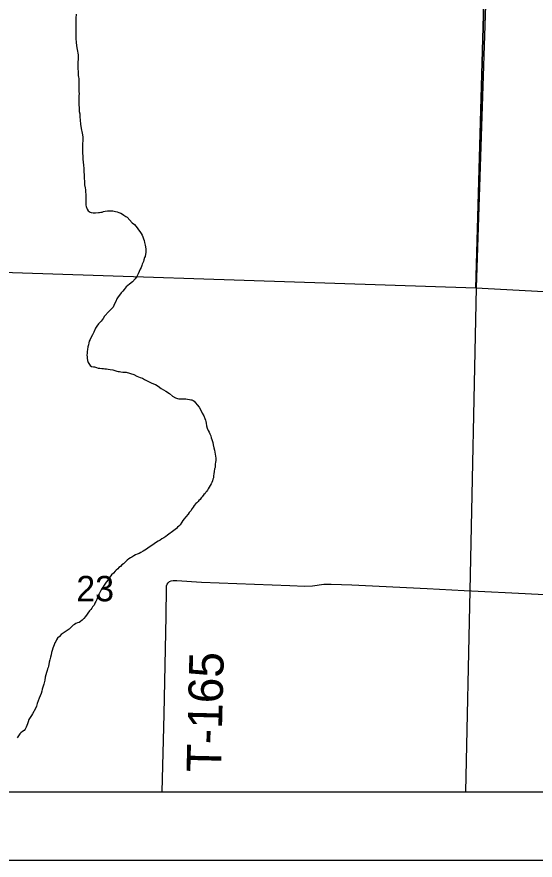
# Model space of a CAD drawing. Extents: x 0 to 68, y 0 to 52.9.
# Drawn here: x 30.122 to 30.947, y 14 to 15.342 of the extents above; entities that cross this region are included whole.
import ezdxf

# ---------------------------------------------------------------- set-up
doc = ezdxf.new("R2010")
doc.units = 0
for name, color, linetype in [('Default', 7, 'Continuous'), ('GM_X_Minor_River', 7, 'Continuous'), ('GM_X_Township', 7, 'Continuous'), ('GM_X_Township_Road', 7, 'Continuous'), ('GM_X_Township_Road_Text', 7, 'Continuous'), ('SH_Data', 7, 'Continuous')]:
    doc.layers.add(name, color=color, linetype=linetype)

msp = doc.modelspace()

# ---------------------------------------------------------------- linework, layer by layer
at = {"layer": 'Default'}
msp.add_line((24.6206, 14.1085), (31.3735, 14.1085), dxfattribs=at)
msp.add_lwpolyline([(29.9124, 15.9054), (30.8795, 15.8743), (30.8525, 14.9101), (29.8898, 14.9418)], close=True, dxfattribs=at)
msp.add_lwpolyline([(31.3735, 14.8819), (30.8525, 14.9101), (30.8795, 15.8743), (31.3735, 15.8482)], dxfattribs=at)
at = {"layer": 'GM_X_Minor_River'}
for points in [[(30.2161, 15.3463), (30.2158, 15.3401), (30.2157, 15.3353), (30.2157, 15.3302), (30.2157, 15.3243), (30.2157, 15.3166), (30.2157, 15.3122), (30.216, 15.3082), (30.2164, 15.3005), (30.2175, 15.2928), (30.2182, 15.2873), (30.2189, 15.2843), (30.2193, 15.2814), (30.2193, 15.2777), (30.2189, 15.2664), (30.2189, 15.2616), (30.2189, 15.258), (30.2192, 15.2558), (30.2192, 15.2539), (30.2192, 15.251), (30.2196, 15.2484), (30.2199, 15.2462), (30.2203, 15.2437), (30.2203, 15.24), (30.2203, 15.2352), (30.2203, 15.2316), (30.2206, 15.2294), (30.2206, 15.2268), (30.2206, 15.2231), (30.221, 15.2195), (30.2206, 15.2169), (30.2206, 15.2136), (30.2206, 15.2096), (30.2206, 15.2063), (30.2206, 15.2015), (30.2209, 15.1978), (30.2209, 15.1945), (30.2213, 15.1912), (30.222, 15.1876), (30.2223, 15.1828), (30.2227, 15.1773), (30.2231, 15.1711), (30.2245, 15.1641), (30.226, 15.1567), (30.2267, 15.1509), (30.2267, 15.1457), (30.2263, 15.1395), (30.2263, 15.1347), (30.2263, 15.13), (30.227, 15.1157), (30.2273, 15.1109), (30.228, 15.1058), (30.2284, 15.1006), (30.2287, 15.0955), (30.2291, 15.0907), (30.2291, 15.0852), (30.2294, 15.0801), (30.2298, 15.0746), (30.2305, 15.0698), (30.2312, 15.0669), (30.2312, 15.0636), (30.2316, 15.0592), (30.2319, 15.0559), (30.2319, 15.053), (30.2319, 15.0508), (30.2316, 15.0486), (30.2316, 15.0467), (30.2319, 15.0445), (30.2319, 15.042), (30.2323, 15.0401), (30.2337, 15.0361), (30.2356, 15.0335), (30.2385, 15.0313), (30.2403, 15.0306), (30.2436, 15.0302), (30.2473, 15.0302), (30.2517, 15.0305), (30.2535, 15.0305), (30.2557, 15.0313), (30.2576, 15.0313), (30.2598, 15.032), (30.2627, 15.0327), (30.266, 15.0331), (30.27, 15.0331), (30.2744, 15.033), (30.2788, 15.0323), (30.2814, 15.0315), (30.2843, 15.0308), (30.2876, 15.0293), (30.2902, 15.0282), (30.2924, 15.0264), (30.2953, 15.0242), (30.2975, 15.0231), (30.3055, 15.0142), (30.3092, 15.0117)], [(30.3092, 15.0117), (30.3114, 15.0087), (30.3136, 15.0061), (30.3154, 15.0032), (30.3176, 15.0003), (30.3198, 14.9973), (30.3213, 14.9944), (30.3224, 14.9918), (30.3235, 14.9885), (30.3245, 14.986), (30.3253, 14.983), (30.326, 14.9786), (30.3267, 14.976), (30.3271, 14.972), (30.3271, 14.9694), (30.3271, 14.9672), (30.3267, 14.9643), (30.326, 14.9606), (30.3252, 14.9588), (30.3241, 14.9555), (30.3234, 14.9526), (30.3223, 14.9504), (30.3215, 14.9486), (30.3208, 14.946), (30.3197, 14.9431), (30.3182, 14.9405), (30.3167, 14.9365), (30.3149, 14.9328), (30.3127, 14.9288), (30.3101, 14.9251), (30.3061, 14.92), (30.3013, 14.9164), (30.2961, 14.9124), (30.2925, 14.9083), (30.2903, 14.9054), (30.288, 14.9025), (30.2855, 14.8992), (30.2833, 14.8963), (30.2811, 14.893), (30.2792, 14.8889), (30.2774, 14.8853), (30.2752, 14.8802), (30.2719, 14.8765), (30.27, 14.8747), (30.2685, 14.8728), (30.2616, 14.8655), (30.259, 14.8619), (30.256, 14.8579), (30.252, 14.8535), (30.2491, 14.8498), (30.2472, 14.8465), (30.2443, 14.8403), (30.2421, 14.8359), (30.2402, 14.8322), (30.2384, 14.8286), (30.2369, 14.8257), (30.2362, 14.8231), (30.2358, 14.8202), (30.235, 14.8169), (30.2343, 14.8128), (30.2339, 14.8095), (30.2339, 14.8066), (30.2335, 14.8037), (30.2339, 14.8011), (30.2339, 14.7989), (30.2343, 14.7949), (30.2353, 14.7919), (30.2364, 14.7901), (30.2386, 14.7872), (30.2408, 14.7857), (30.2438, 14.7849), (30.2456, 14.7849), (30.2489, 14.7838), (30.2511, 14.7831), (30.2537, 14.7827), (30.257, 14.7823), (30.2599, 14.7823), (30.2621, 14.782), (30.2643, 14.7816), (30.2672, 14.7812), (30.2705, 14.7808), (30.2746, 14.7804), (30.2779, 14.7793), (30.2808, 14.7782), (30.2833, 14.7778), (30.2855, 14.7775), (30.2874, 14.7771), (30.2903, 14.7764), (30.2932, 14.7764), (30.2958, 14.7763), (30.3079, 14.7726), (30.313, 14.7701), (30.3182, 14.7682), (30.3218, 14.7671), (30.3251, 14.7649), (30.3291, 14.7627), (30.3324, 14.7612), (30.3357, 14.7593), (30.3394, 14.7582), (30.3427, 14.7568), (30.3467, 14.7542)], [(30.3467, 14.7542), (30.3515, 14.7505), (30.3588, 14.7464), (30.3647, 14.7424), (30.3698, 14.7383), (30.3742, 14.7358), (30.3775, 14.7346), (30.3797, 14.7339), (30.3819, 14.7339), (30.3848, 14.7339), (30.3877, 14.7339), (30.3907, 14.7339), (30.3936, 14.7335), (30.3965, 14.7331), (30.3987, 14.7327), (30.4006, 14.7324), (30.4024, 14.7316), (30.4042, 14.7302), (30.4064, 14.7276), (30.409, 14.7243), (30.4119, 14.7206), (30.4145, 14.7162), (30.417, 14.7114), (30.4196, 14.707), (30.421, 14.7026), (30.4221, 14.7), (30.4225, 14.6982), (30.4232, 14.6953), (30.4239, 14.6912), (30.425, 14.6872), (30.4265, 14.6835), (30.4279, 14.681), (30.429, 14.6784), (30.4305, 14.6751), (30.4312, 14.6722), (30.4323, 14.6692), (30.4338, 14.6644), (30.4345, 14.6608), (30.4356, 14.656), (30.4363, 14.6523), (30.4385, 14.6399), (30.4385, 14.6358), (30.4381, 14.6333), (30.4377, 14.63), (30.4374, 14.627), (30.4373, 14.6248), (30.4366, 14.6226), (30.4359, 14.6186), (30.4355, 14.6149), (30.4351, 14.6116), (30.4347, 14.6083), (30.434, 14.6062), (30.4333, 14.6036), (30.4322, 14.601), (30.4314, 14.5988), (30.4296, 14.5959), (30.4281, 14.5933), (30.4266, 14.5908), (30.4255, 14.5889), (30.4241, 14.5871), (30.4229, 14.5853), (30.4215, 14.5835), (30.4196, 14.5816), (30.4171, 14.5783), (30.4152, 14.5765), (30.4138, 14.574), (30.4116, 14.5725), (30.4104, 14.5707), (30.4086, 14.5688), (30.4068, 14.5677), (30.4042, 14.5641), (30.4024, 14.5619), (30.4009, 14.5593), (30.3987, 14.556), (30.3961, 14.5531), (30.3943, 14.5506), (30.391, 14.5462), (30.3884, 14.5432), (30.3862, 14.5407), (30.3843, 14.5378), (30.3818, 14.5337), (30.3796, 14.5315), (30.3777, 14.5297), (30.3759, 14.5279), (30.3737, 14.5264), (30.3715, 14.5246), (30.3615, 14.5169), (30.359, 14.5151), (30.356, 14.5129), (30.3527, 14.5111), (30.3498, 14.5093), (30.3469, 14.5078), (30.3439, 14.506), (30.3406, 14.5034), (30.3366, 14.5009), (30.3325, 14.498), (30.3281, 14.495), (30.323, 14.4918), (30.3193, 14.4896), (30.3164, 14.4881), (30.3134, 14.487)], [(30.3134, 14.487), (30.3109, 14.4856), (30.3079, 14.4841), (30.305, 14.4823), (30.3028, 14.4808), (30.3002, 14.4794), (30.2977, 14.4772), (30.2947, 14.4746), (30.2918, 14.4717), (30.2892, 14.4699), (30.2866, 14.4673), (30.2844, 14.4655), (30.2826, 14.4633), (30.28, 14.4615), (30.2782, 14.4596), (30.2756, 14.4567), (30.2727, 14.4538), (30.2701, 14.4501), (30.2671, 14.4461), (30.2642, 14.4425), (30.2609, 14.4377), (30.2591, 14.4348), (30.2576, 14.4326), (30.2561, 14.43), (30.2546, 14.4271), (30.2528, 14.4238), (30.2513, 14.4209), (30.2502, 14.4179), (30.2491, 14.415), (30.2476, 14.4117), (30.2462, 14.4088), (30.2447, 14.4055), (30.2421, 14.4033), (30.241, 14.4007), (30.2395, 14.3986), (30.2377, 14.3967), (30.2314, 14.3879), (30.2285, 14.3847), (30.2256, 14.3817), (30.2234, 14.3799), (30.2208, 14.3784), (30.2182, 14.3777), (30.216, 14.3766), (30.2138, 14.3752), (30.2116, 14.3737), (30.2094, 14.3719), (30.2072, 14.3697), (30.205, 14.3675), (30.202, 14.3653), (30.1987, 14.3635), (30.1958, 14.3613), (30.1925, 14.3591), (30.1899, 14.3558), (30.1866, 14.3533), (30.1848, 14.3507), (30.1837, 14.3481), (30.1822, 14.3456), (30.1811, 14.3426), (30.18, 14.3401), (30.1792, 14.3372), (30.1781, 14.3335), (30.177, 14.3302), (30.1763, 14.3265), (30.1755, 14.3232), (30.1744, 14.3188), (30.1733, 14.3148), (30.1726, 14.3115), (30.1722, 14.3089), (30.1715, 14.3068), (30.1707, 14.3046), (30.17, 14.302), (30.1689, 14.2987), (30.1681, 14.295), (30.167, 14.2914), (30.1663, 14.2862), (30.1648, 14.28), (30.1633, 14.2752), (30.1622, 14.272), (30.1615, 14.269), (30.1604, 14.2654), (30.1589, 14.2617), (30.1574, 14.258), (30.1556, 14.2536), (30.1541, 14.2493), (30.153, 14.2452), (30.1515, 14.2412), (30.1467, 14.2328), (30.1453, 14.2302), (30.143, 14.2269), (30.1412, 14.2236), (30.1397, 14.22), (30.1386, 14.217), (30.1375, 14.2141), (30.1368, 14.2115), (30.1349, 14.2086), (30.1335, 14.2064), (30.1309, 14.2046), (30.1283, 14.2024), (30.1265, 14.2009), (30.1243, 14.198), (30.1221, 14.1947)]]:
    msp.add_lwpolyline(points, dxfattribs=at)
at = {"layer": 'GM_X_Township'}
msp.add_lwpolyline([(27.3046, 17.882), (28.0252, 17.8646), (28.0383, 17.8644), (28.5162, 17.8494), (28.9971, 17.8406), (29.642, 17.8239), (29.9734, 17.8135), (30.4577, 17.7952), (30.9331, 17.7779), (30.9135, 17.1991), (30.9077, 17.017), (30.8985, 16.6023), (30.8927, 16.3623), (30.8688, 15.3927), (30.8528, 14.9106), (30.8428, 14.4289), (30.8361, 14.1085)], dxfattribs=at)
at = {"layer": 'GM_X_Township_Road'}
for points in [[(30.3532, 14.1085), (30.3563, 14.2322), (30.3597, 14.3882), (30.3599, 14.4332), (30.3602, 14.4363), (30.361, 14.4391), (30.3626, 14.4415), (30.3649, 14.4433), (30.3677, 14.4444), (30.3707, 14.445), (30.3766, 14.4448), (30.4156, 14.4425), (30.5565, 14.4368), (30.5805, 14.436), (30.5925, 14.4367), (30.6103, 14.439), (30.6223, 14.4394), (30.6553, 14.4383), (30.7752, 14.4324), (30.8338, 14.4293)], [(30.8338, 14.4293), (30.8454, 14.4287)], [(30.8454, 14.4287), (30.931, 14.4242), (31.0746, 14.417), (31.0806, 14.4168), (31.0836, 14.4162), (31.0864, 14.4151), (31.0887, 14.4133), (31.0905, 14.4109), (31.0914, 14.4081), (31.0918, 14.4021), (31.0905, 14.3721), (31.0869, 14.2462), (31.0865, 14.2312), (31.0861, 14.2218)]]:
    msp.add_lwpolyline(points, dxfattribs=at)
at = {"layer": 'SH_Data'}
msp.add_line((24.5015, 14), (31.5015, 14), dxfattribs=at)

# ---------------------------------------------------------------- texts
at = {"layer": 'Default'}
msp.add_text('23', height=0.04038, rotation=0, dxfattribs=at).set_placement((30.2165, 14.4119))
at = {"layer": 'GM_X_Township_Road_Text'}
msp.add_text('T-165', height=0.05481, rotation=88.5957, dxfattribs=at).set_placement((30.4467, 14.1392))

doc.saveas('drawing.dxf')
